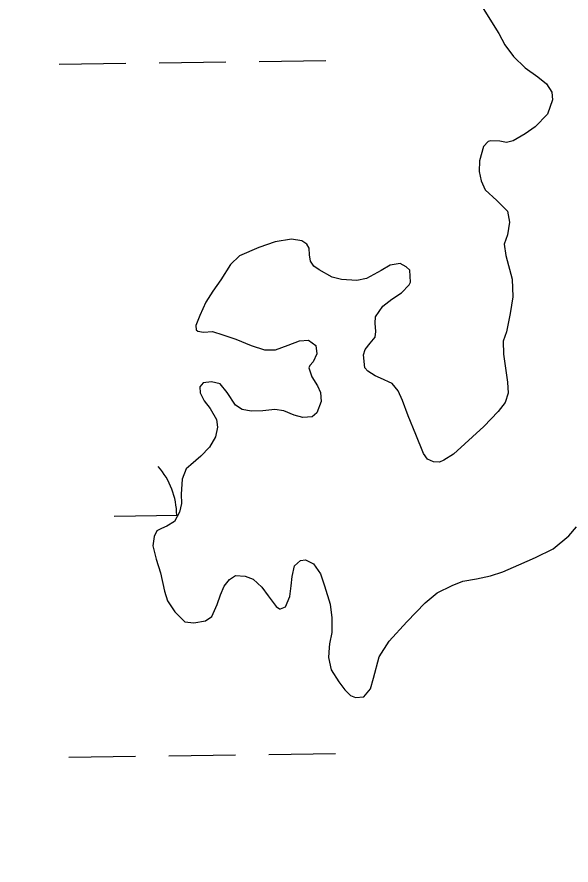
# Model space of a CAD drawing. Extents: x 3767014 to 3805179, y 361544 to 387384.
# Drawn here: x 3786131 to 3786396.8, y 368055.8 to 368462.9 of the extents above; entities that cross this region are included whole.
import ezdxf

# ---------------------------------------------------------------- set-up
doc = ezdxf.new("R2010")
doc.units = 0
for name, color, linetype in [('V-RIVR-EDGE', 7, 'Continuous'), ('V-TOPO-SHOR', 7, 'Continuous'), ('V-WETL-SWMP', 7, 'Continuous')]:
    doc.layers.add(name, color=color, linetype=linetype)

msp = doc.modelspace()

# ---------------------------------------------------------------- linework, layer by layer
at = {"layer": 'V-RIVR-EDGE'}
msp.add_spline([(3785266.865, 377529.211), (3785342.8, 377494.248), (3785391.258, 377467.439), (3785439.72, 377442.249), (3785475.246, 377418.707), (3785525.316, 377389.469), (3785575.383, 377359.422), (3785621.413, 377331.811), (3785722.351, 377269.288), (3785796.661, 377231.094), (3785852.385, 377199.415), (3785928.324, 377166.069), (3785964.678, 377149.804), (3786028.506, 377124.576), (3786060.018, 377113.175), (3786092.316, 377092.068), (3786117.34, 377073.405), (3786135.083, 377053.143), (3786154.458, 377039.347), (3786176.258, 377024.735), (3786206.946, 377006.867), (3786256.211, 376979.248), (3786328.098, 376942.677), (3786374.949, 376919.917), (3786491.265, 376862.208), (3786553.467, 376833.749), (3786619.713, 376805.279), (3786729.589, 376759.718), (3786796.656, 376736.099), (3786845.136, 376718.187), (3786867.767, 376712.469), (3787003.51, 376661.992), (3787089.16, 376631.048), (3787163.496, 376603.367), (3787230.559, 376578.13), (3787257.223, 376568.359), (3787300.044, 376551.27), (3787354.992, 376532.533), (3787409.127, 376512.181), (3787544.074, 376466.558), (3787612.756, 376442.126), (3787657.197, 376425.841), (3787730.724, 376398.162), (3787781.63, 376380.244), (3787834.96, 376361.511), (3787891.524, 376341.961), (3787940, 376322.432), (3787998.976, 376297.215), (3788050.697, 376281.721), (3788117.768, 376259.719), (3788176.757, 376240.164), (3788221.198, 376223.879), (3788259.981, 376209.226), (3788406.252, 376164.383), (3788541.215, 376125.23), (3788606.67, 376104.041), (3788679.39, 376077.173), (3788748.889, 376055.974), (3788871.693, 376005.528), (3788969.454, 375966.467), (3789047.013, 375933.926), (3789119.723, 375903.014), (3789155.253, 375881.09), (3789182.716, 375867.274), (3789214.225, 375854.256), (3789257.04, 375834.74), (3789281.286, 375828.21), (3789303.105, 375821.686), (3789328.955, 375809.491), (3789367.724, 375789.177), (3789414.577, 375767.225), (3789468.708, 375745.255), (3789509.105, 375728.981), (3789555.157, 375710.266), (3789585.849, 375694.015), (3789620.578, 375675.328), (3789681.97, 375646.062), (3789753.859, 375610.3), (3789792.633, 375591.603), (3789842.712, 375566.408), (3789897.64, 375539.584), (3789938.019, 375516.03), (3789968.727, 375506.25), (3790004.289, 375497.265), (3790030.972, 375494.773), (3790047.128, 375487.455), (3790077.007, 375469.589), (3790124.633, 375433.077), (3790192.442, 375382.768), (3790252.165, 375332.478), (3790290.91, 375302.459), (3790337.741, 375271.611), (3790406.357, 375220.491), (3790469.329, 375175.855), (3790570.248, 375106.054), (3790647.751, 375050.868), (3790691.367, 375028.115), (3790744.667, 374997.251), (3790806.838, 374955.852), (3790873.863, 374915.249), (3790932, 374877.903), (3791002.231, 374825.97), (3791052.265, 374782.175), (3791082.927, 374753.793), (3791131.331, 374705.149), (3791170.05, 374664.616), (3791192.631, 374638.681), (3791220.891, 374620.01), (3791288.67, 374557.569), (3791322.577, 374533.223), (3791362.944, 374504.817), (3791396.042, 374480.473), (3791434.785, 374449.645), (3791482.407, 374411.517), (3791534.052, 374365.291), (3791646.192, 374254.216), (3791707.514, 374196.644), (3791738.968, 374161.791), (3791773.65, 374123.694), (3791803.497, 374092.888), (3791829.321, 374070.18), (3791830.912, 374059.662), (3791837.316, 374032.958), (3791849.409, 374017.562), (3791884.123, 373992.405), (3791930.977, 373971.262), (3791954.393, 373955.838), (3791993.134, 373924.202), (3792026.979, 373874.785), (3792047.912, 373836.722), (3792063.186, 373799.482), (3792086.509, 373746.857), (3792112.249, 373690.181), (3792141.261, 373648.864), (3792158.993, 373624.558), (3792177.552, 373607.528), (3792214.702, 373586.409), (3792255.083, 373563.665), (3792301.119, 373538.48), (3792346.34, 373510.871), (3792382.671, 373485.71), (3792422.225, 373455.689), (3792479.537, 373411.875), (3792548.144, 373356.711), (3792619.168, 373298.307), (3792672.431, 373252.077), (3792709.534, 373212.357), (3792750.656, 373162.113), (3792839.385, 373068.08), (3792888.572, 373008.92), (3792945.027, 372945.699), (3792999.062, 372884.91), (3793053.898, 372820.884), (3793149.89, 372720.363), (3793208.761, 372653.092), (3793261.195, 372598.777), (3793315.232, 372538.796), (3793358.792, 372493.399), (3793409.592, 372432.618), (3793462.809, 372367.787), (3793498.283, 372323.219), (3793536.997, 372280.26), (3793578.124, 372232.443), (3793604.724, 372196.792), (3793668.438, 372125.466), (3793703.128, 372090.604), (3793760.41, 372034.66), (3793806.384, 371984.404), (3793839.438, 371942.268), (3793939.427, 371823.136), (3793981.333, 371763.186), (3794029.674, 371688.662), (3794050.609, 371651.408), (3794073.177, 371620.62), (3794178.796, 371488.535), (3794237.625, 371404.28), (3794268.243, 371358.106), (3794301.293, 371314.353), (3794332.724, 371269.794), (3794395.613, 371192), (3794429.476, 371149.862), (3794472.201, 371093.953), (3794523.788, 371024.274), (3794601.175, 370922.181), (3794640.679, 370871.942), (3794687.421, 370805.509), (3794733.389, 370752.828), (3794829.339, 370635.323), (3794895.463, 370557.521), (3794959.948, 370470.826), (3795013.158, 370403.569), (3795070.394, 370329.023), (3795159.854, 370203.448), (3795225.98, 370126.454), (3795296.13, 370041.363), (3795379.18, 369940.065), (3795459.001, 369841.201), (3795508.163, 369772.337), (3795554.103, 369708.333), (3795661.315, 369566.538), (3795715.338, 369500.897), (3795762.105, 369444.169), (3795798.366, 369390.703), (3795915.247, 369234.327), (3795963.601, 369165.465), (3796028.082, 369077.153), (3796043.387, 369052.853), (3796054.672, 369037.459), (3796077.242, 369007.48), (3796148.213, 368927.239), (3796183.677, 368878.627), (3796226.382, 368814.631), (3796275.531, 368740.105), (3796314.222, 368688.25), (3796353.714, 368633.158), (3796401.268, 368567.533), (3796456.873, 368487.33), (3796513.292, 368409.551), (3796545.533, 368365.8), (3796626.113, 368246.716), (3796670.449, 368188.377), (3796704.298, 368140.578), (3796751.041, 368074.145), (3796787.308, 368023.105), (3796838.907, 367958.278), (3796844.528, 367942.09), (3796845.295, 367925.104), (3796846.094, 367921.059), (3796852.559, 367919.425), (3796863.071, 367918.59), (3796875.166, 367904.003), (3796903.398, 367874.01), (3796931.629, 367844.017), (3796952.579, 367812.424), (3796982.392, 367767.87), (3797007.371, 367730.606), (3797037.194, 367690.095), (3797062.185, 367657.684), (3797075.869, 367631.77), (3797095.223, 367609.078), (3797126.665, 367569.372), (3797156.484, 367527.244), (3797212.099, 367451.085), (3797254.808, 367388.706), (3797302.183, 367327.228)], degree=3, dxfattribs=at)
at = {"layer": 'V-TOPO-SHOR'}
for points in [[(3786352.271, 368470.799), (3786362.185, 368454.942), (3786365.069, 368449.514), (3786369.232, 368443.923), (3786374.766, 368438.463), (3786380.865, 368434.097), (3786384.971, 368430.763), (3786387.523, 368426.8), (3786387.91, 368423.079), (3786385.428, 368416.243), (3786379.591, 368410.109), (3786374.762, 368406.848), (3786369.054, 368403.369), (3786365.835, 368402.603), (3786362.677, 368403.211), (3786358.058, 368403.391), (3786356.985, 368403.072), (3786354.788, 368400.659), (3786352.898, 368393.741), (3786352.629, 368388.629), (3786353.625, 368384.136), (3786355.498, 368379.864), (3786361.12, 368374.797), (3786366.255, 368369.72), (3786367.27, 368364.346), (3786366.24, 368358.331), (3786364.684, 368353.776), (3786365.407, 368348.394), (3786368.532, 368337.083), (3786368.841, 368328.549), (3786367.565, 368320.564), (3786365.722, 368311.682), (3786364.162, 368307.324), (3786364.319, 368300.946), (3786364.891, 368297.721), (3786366.318, 368287.544), (3786366.644, 368282.348), (3786365.186, 368277.796), (3786361.757, 368273.491), (3786354.964, 368266.351), (3786340.37, 368252.933), (3786335.725, 368250.166), (3786333.591, 368249.132), (3786330.74, 368249.259), (3786327.959, 368250.563), (3786325.929, 368253.263), (3786322.266, 368262.499), (3786318.706, 368271.445), (3786315.872, 368278.836), (3786313.795, 368283.399), (3786310.959, 368286.963), (3786305.398, 368289.475), (3786302.719, 368290.587), (3786299.228, 368292.859), (3786297.812, 368294.493), (3786297.167, 368300.76), (3786297.991, 368303.236), (3786300.467, 368306.341), (3786302.75, 368309.245), (3786303.078, 368311.903), (3786302.785, 368315.823), (3786302.904, 368318.967), (3786306.508, 368324.064), (3786310.746, 368327.408), (3786315.483, 368330.374), (3786319.118, 368334.292), (3786319.773, 368335.584), (3786319.435, 368341.269), (3786317.627, 368342.994), (3786314.741, 368344.493), (3786310.049, 368343.69), (3786305.693, 368341.128), (3786298.621, 368337.321), (3786294.028, 368336.422), (3786286.655, 368336.827), (3786282.207, 368337.995), (3786275.936, 368341.472), (3786273.439, 368343.178), (3786271.809, 368345.593), (3786271.338, 368348.722), (3786271.066, 368351.857), (3786269.937, 368353.795), (3786267.639, 368355.407), (3786262.712, 368356.169), (3786254.786, 368354.991)], [(3786254.786, 368354.991), (3786247.002, 368352.245), (3786237.673, 368348.284), (3786233.36, 368344.055), (3786228.83, 368336.676), (3786224.936, 368331.277), (3786221.535, 368325.893), (3786218.645, 368319.636), (3786216.802, 368314.778), (3786216.853, 368312.718), (3786217.656, 368312.051), (3786220.417, 368311.53), (3786224.73, 368311.833), (3786229.776, 368310.289), (3786235.914, 368308.182), (3786243.352, 368305.126), (3786249.785, 368303.125), (3786254.989, 368303.154), (3786261.121, 368305.27), (3786266.468, 368307.463), (3786270.879, 368307.672), (3786274.279, 368305.202), (3786274.871, 368301.094), (3786273.001, 368297.315), (3786271.471, 368295.609), (3786270.912, 368294.417), (3786272.393, 368290.135), (3786275.053, 368285.781), (3786276.603, 368282.678), (3786276.909, 368278.267), (3786274.881, 368272.915), (3786272.575, 368270.894), (3786268.065, 368270.587), (3786263.914, 368271.662), (3786258.954, 368273.798), (3786254.716, 368274.382), (3786248.937, 368273.845), (3786243.346, 368273.61), (3786239.004, 368274.484), (3786235.811, 368276.565), (3786231.734, 368282.649), (3786228.492, 368286.692), (3786224.343, 368287.769), (3786220.328, 368287.278), (3786218.708, 368285.273), (3786218.778, 368282.428), (3786220.74, 368278.549), (3786223.677, 368274.99), (3786226.655, 368269.661), (3786227.136, 368266.04), (3786226.173, 368261.305), (3786223.351, 368256.326), (3786219.235, 368252.101), (3786214.426, 368247.956), (3786212.12, 368245.937), (3786210.179, 368241.077), (3786209.769, 368233.801), (3786209.877, 368229.385), (3786208.999, 368225.24), (3786206.56, 368220.665), (3786202.785, 368218.412), (3786200.26, 368217.267), (3786198.126, 368216.235), (3786196.821, 368213.452), (3786196.146, 368209.018), (3786197.778, 368202.579), (3786199.803, 368196.05), (3786201.69, 368187.26), (3786203.181, 368182.584), (3786206.65, 368177.27), (3786211.477, 368172.578), (3786215.811, 368172.096), (3786221.383, 368173.02), (3786224.375, 368175.056), (3786226.982, 368180.815), (3786228.539, 368185.468), (3786230.3, 368189.635), (3786232.971, 368192.843), (3786235.869, 368194.78), (3786240.489, 368194.501), (3786244.259, 368192.927), (3786248.38, 368189.101), (3786251.526, 368184.956), (3786255.282, 368179.942), (3786256.879, 368178.804), (3786257.371, 368178.818), (3786259.802, 368179.76), (3786261.841, 368184.622), (3786262.501, 368189.744), (3786262.978, 368194.272), (3786264.031, 368199.402), (3786267.009, 368202.03), (3786269.36, 368202.284), (3786273.236, 368200.318), (3786276.495, 368195.587), (3786278.506, 368189.746), (3786281.175, 368181.075), (3786282.022, 368174.515), (3786282.004, 368167.347), (3786280.861, 368161.92), (3786280.808, 368160.152)], [(3786280.808, 368160.152), (3786280.337, 368155.329), (3786281.758, 368149.472), (3786285.432, 368143.77), (3786288.277, 368139.914), (3786290.995, 368137.231), (3786293.377, 368136.211), (3786297.395, 368136.506), (3786300.54, 368140.315), (3786301.984, 368145.456), (3786304.774, 368155.737), (3786309.496, 368163.315), (3786318.008, 368172.461), (3786326.814, 368181.611), (3786332.59, 368186.369), (3786339.667, 368189.979), (3786344.919, 368191.974), (3786351.468, 368193.119), (3786358.11, 368194.559), (3786364.051, 368196.572), (3786371.725, 368199.902), (3786379.788, 368203.343), (3786388.127, 368207.574), (3786395.633, 368213.749), (3786399.455, 368218.064)]]:
    msp.add_lwpolyline(points, dxfattribs=at)
at = {"layer": 'V-WETL-SWMP'}
for p, q in [((3786352.27, 368470.799), (3786362.185, 368454.942)), ((3786362.185, 368454.942), (3786365.068, 368449.514)), ((3786365.068, 368449.514), (3786369.232, 368443.923)), ((3786369.232, 368443.923), (3786374.767, 368438.463)), ((3786151.154, 368440.214), (3786183.151, 368440.658)), ((3786199.149, 368440.88), (3786231.146, 368441.325)), ((3786247.144, 368441.547), (3786279.141, 368441.992)), ((3786374.767, 368438.463), (3786380.864, 368434.097)), ((3786380.864, 368434.097), (3786384.972, 368430.762)), ((3786384.972, 368430.762), (3786387.524, 368426.8)), ((3786387.524, 368426.8), (3786387.91, 368423.078)), ((3786387.91, 368423.078), (3786385.428, 368416.243)), ((3786385.428, 368416.243), (3786379.591, 368410.109)), ((3786374.762, 368406.848), (3786369.055, 368403.369)), ((3786379.591, 368410.109), (3786374.762, 368406.848)), ((3786356.986, 368403.071), (3786354.788, 368400.66)), ((3786358.058, 368403.392), (3786356.986, 368403.071)), ((3786362.677, 368403.211), (3786358.058, 368403.392)), ((3786365.834, 368402.602), (3786362.677, 368403.211)), ((3786369.055, 368403.369), (3786365.834, 368402.602)), ((3786354.788, 368400.66), (3786352.897, 368393.741)), ((3786352.897, 368393.741), (3786352.63, 368388.629)), ((3786352.63, 368388.629), (3786353.625, 368384.137)), ((3786353.625, 368384.137), (3786355.498, 368379.863)), ((3786355.498, 368379.863), (3786361.121, 368374.798)), ((3786361.121, 368374.798), (3786366.254, 368369.721)), ((3786366.254, 368369.721), (3786367.27, 368364.346)), ((3786367.27, 368364.346), (3786366.24, 368358.332)), ((3786366.24, 368358.332), (3786364.684, 368353.777)), ((3786254.787, 368354.99), (3786247.001, 368352.245)), ((3786262.711, 368356.168), (3786254.787, 368354.99)), ((3786267.639, 368355.406), (3786262.711, 368356.168)), ((3786269.937, 368353.794), (3786267.639, 368355.406)), ((3786271.065, 368351.858), (3786269.937, 368353.794)), ((3786364.684, 368353.777), (3786365.406, 368348.395)), ((3786247.001, 368352.245), (3786237.673, 368348.284)), ((3786271.339, 368348.723), (3786271.065, 368351.858)), ((3786237.673, 368348.284), (3786233.359, 368344.054)), ((3786271.809, 368345.592), (3786271.339, 368348.723)), ((3786273.439, 368343.178), (3786271.809, 368345.592)), ((3786365.406, 368348.395), (3786368.532, 368337.083)), ((3786233.359, 368344.054), (3786228.829, 368336.676)), ((3786275.936, 368341.473), (3786273.439, 368343.178)), ((3786282.207, 368337.995), (3786275.936, 368341.473)), ((3786305.694, 368341.127), (3786298.621, 368337.32)), ((3786310.049, 368343.69), (3786305.694, 368341.127)), ((3786314.742, 368344.493), (3786310.049, 368343.69)), ((3786317.626, 368342.993), (3786314.742, 368344.493)), ((3786319.436, 368341.27), (3786317.626, 368342.993)), ((3786319.773, 368335.584), (3786319.436, 368341.27)), ((3786286.654, 368336.828), (3786282.207, 368337.995)), ((3786298.621, 368337.32), (3786294.028, 368336.421)), ((3786368.532, 368337.083), (3786368.841, 368328.549)), ((3786228.829, 368336.676), (3786224.937, 368331.278)), ((3786294.028, 368336.421), (3786286.654, 368336.828)), ((3786315.483, 368330.373), (3786319.117, 368334.292)), ((3786319.117, 368334.292), (3786319.773, 368335.584)), ((3786224.937, 368331.278), (3786221.535, 368325.893)), ((3786310.745, 368327.408), (3786315.483, 368330.373)), ((3786221.535, 368325.893), (3786218.646, 368319.636)), ((3786306.508, 368324.064), (3786310.745, 368327.408)), ((3786368.841, 368328.549), (3786367.566, 368320.564)), ((3786302.903, 368318.967), (3786306.508, 368324.064)), ((3786367.566, 368320.564), (3786365.723, 368311.682)), ((3786218.646, 368319.636), (3786216.802, 368314.779)), ((3786302.784, 368315.823), (3786302.903, 368318.967)), ((3786216.802, 368314.779), (3786216.853, 368312.719)), ((3786216.853, 368312.719), (3786217.655, 368312.051)), ((3786303.077, 368311.903), (3786302.784, 368315.823)), ((3786217.655, 368312.051), (3786220.417, 368311.53)), ((3786220.417, 368311.53), (3786224.729, 368311.833)), ((3786224.729, 368311.833), (3786229.775, 368310.289)), ((3786229.775, 368310.289), (3786235.914, 368308.182)), ((3786300.466, 368306.34), (3786302.75, 368309.244)), ((3786302.75, 368309.244), (3786303.077, 368311.903)), ((3786365.723, 368311.682), (3786364.162, 368307.324)), ((3786235.914, 368308.182), (3786243.353, 368305.126)), ((3786243.353, 368305.126), (3786249.785, 368303.125)), ((3786254.988, 368303.155), (3786261.121, 368305.27)), ((3786261.121, 368305.27), (3786266.467, 368307.464)), ((3786266.467, 368307.464), (3786270.88, 368307.671)), ((3786270.88, 368307.671), (3786274.279, 368305.202)), ((3786274.279, 368305.202), (3786274.871, 368301.093)), ((3786297.99, 368303.235), (3786300.466, 368306.34)), ((3786364.162, 368307.324), (3786364.319, 368300.946)), ((3786249.785, 368303.125), (3786254.988, 368303.155)), ((3786274.871, 368301.093), (3786273.001, 368297.316)), ((3786297.167, 368300.76), (3786297.99, 368303.235)), ((3786297.813, 368294.492), (3786297.167, 368300.76)), ((3786364.319, 368300.946), (3786364.89, 368297.72)), ((3786273.001, 368297.316), (3786271.472, 368295.609)), ((3786364.89, 368297.72), (3786366.319, 368287.544)), ((3786271.472, 368295.609), (3786270.913, 368294.417)), ((3786270.913, 368294.417), (3786272.393, 368290.134)), ((3786299.228, 368292.858), (3786297.813, 368294.492)), ((3786302.72, 368290.588), (3786299.228, 368292.858)), ((3786272.393, 368290.134), (3786275.053, 368285.781)), ((3786305.399, 368289.476), (3786302.72, 368290.588)), ((3786310.959, 368286.963), (3786305.399, 368289.476)), ((3786220.329, 368287.277), (3786218.709, 368285.273)), ((3786218.709, 368285.273), (3786218.779, 368282.428)), ((3786224.342, 368287.769), (3786220.329, 368287.277)), ((3786228.492, 368286.693), (3786224.342, 368287.769)), ((3786231.734, 368282.65), (3786228.492, 368286.693)), ((3786275.053, 368285.781), (3786276.603, 368282.678)), ((3786313.796, 368283.4), (3786310.959, 368286.963)), ((3786366.319, 368287.544), (3786366.644, 368282.349)), ((3786218.779, 368282.428), (3786220.741, 368278.549)), ((3786235.811, 368276.565), (3786231.734, 368282.65)), ((3786276.603, 368282.678), (3786276.908, 368278.267)), ((3786315.872, 368278.837), (3786313.796, 368283.4)), ((3786366.644, 368282.349), (3786365.186, 368277.796)), ((3786220.741, 368278.549), (3786223.676, 368274.989)), ((3786239.005, 368274.484), (3786235.811, 368276.565)), ((3786276.908, 368278.267), (3786274.88, 368272.915)), ((3786318.706, 368271.445), (3786315.872, 368278.837)), ((3786365.186, 368277.796), (3786361.757, 368273.49)), ((3786223.676, 368274.989), (3786226.655, 368269.662)), ((3786243.346, 368273.609), (3786239.005, 368274.484)), ((3786248.937, 368273.845), (3786243.346, 368273.609)), ((3786254.716, 368274.381), (3786248.937, 368273.845)), ((3786258.953, 368273.798), (3786254.716, 368274.381)), ((3786263.915, 368271.662), (3786258.953, 368273.798)), ((3786274.88, 368272.915), (3786272.574, 368270.894)), ((3786361.757, 368273.49), (3786354.963, 368266.351)), ((3786226.655, 368269.662), (3786227.137, 368266.041)), ((3786268.065, 368270.587), (3786263.915, 368271.662)), ((3786272.574, 368270.894), (3786268.065, 368270.587)), ((3786322.265, 368262.5), (3786318.706, 368271.445)), ((3786227.137, 368266.041), (3786226.174, 368261.305)), ((3786354.963, 368266.351), (3786340.37, 368252.932)), ((3786226.174, 368261.305), (3786223.351, 368256.326)), ((3786325.929, 368253.263), (3786322.265, 368262.5)), ((3786223.351, 368256.326), (3786219.234, 368252.101)), ((3786219.234, 368252.101), (3786214.427, 368247.956)), ((3786327.96, 368250.564), (3786325.929, 368253.263)), ((3786340.37, 368252.932), (3786335.726, 368250.167)), ((3786214.427, 368247.956), (3786212.12, 368245.936)), ((3786330.741, 368249.258), (3786327.96, 368250.564)), ((3786333.591, 368249.132), (3786330.741, 368249.258)), ((3786335.726, 368250.167), (3786333.591, 368249.132)), ((3786212.12, 368245.936), (3786210.179, 368241.077)), ((3786210.179, 368241.077), (3786209.769, 368233.801)), ((3786209.769, 368233.801), (3786209.878, 368229.386)), ((3786209.878, 368229.386), (3786208.999, 368225.24)), ((3786177.577, 368223.317), (3786208.2, 368223.742)), ((3786208.999, 368225.24), (3786206.559, 368220.664)), ((3786206.559, 368220.664), (3786202.786, 368218.411)), ((3786198.127, 368216.234), (3786196.821, 368213.452)), ((3786200.261, 368217.268), (3786198.127, 368216.234)), ((3786202.786, 368218.411), (3786200.261, 368217.268)), ((3786395.633, 368213.748), (3786399.454, 368218.064)), ((3786196.821, 368213.452), (3786196.145, 368209.017)), ((3786388.127, 368207.573), (3786395.633, 368213.748)), ((3786196.145, 368209.017), (3786197.777, 368202.578)), ((3786379.788, 368203.342), (3786388.127, 368207.573)), ((3786197.777, 368202.578), (3786199.803, 368196.05)), ((3786371.724, 368199.903), (3786379.788, 368203.342)), ((3786262.979, 368194.272), (3786264.03, 368199.403)), ((3786264.03, 368199.403), (3786267.009, 368202.029)), ((3786267.009, 368202.029), (3786269.359, 368202.284)), ((3786269.359, 368202.284), (3786273.237, 368200.318)), ((3786273.237, 368200.318), (3786276.495, 368195.587)), ((3786364.05, 368196.571), (3786371.724, 368199.903)), ((3786199.803, 368196.05), (3786201.689, 368187.26)), ((3786232.97, 368192.843), (3786235.868, 368194.78)), ((3786235.868, 368194.78), (3786240.489, 368194.502)), ((3786240.489, 368194.502), (3786244.259, 368192.926)), ((3786276.495, 368195.587), (3786278.505, 368189.746)), ((3786351.469, 368193.119), (3786358.11, 368194.559)), ((3786358.11, 368194.559), (3786364.05, 368196.571)), ((3786230.3, 368189.635), (3786232.97, 368192.843)), ((3786244.259, 368192.926), (3786248.379, 368189.1)), ((3786262.501, 368189.743), (3786262.979, 368194.272)), ((3786339.667, 368189.98), (3786344.919, 368191.975)), ((3786344.919, 368191.975), (3786351.469, 368193.119)), ((3786201.689, 368187.26), (3786203.18, 368182.584)), ((3786228.538, 368185.468), (3786230.3, 368189.635)), ((3786248.379, 368189.1), (3786251.525, 368184.956)), ((3786261.842, 368184.622), (3786262.501, 368189.743)), ((3786278.505, 368189.746), (3786281.174, 368181.074)), ((3786326.815, 368181.612), (3786332.589, 368186.369)), ((3786332.589, 368186.369), (3786339.667, 368189.98)), ((3786203.18, 368182.584), (3786206.649, 368177.269)), ((3786226.983, 368180.815), (3786228.538, 368185.468)), ((3786251.525, 368184.956), (3786255.281, 368179.943)), ((3786259.802, 368179.76), (3786261.842, 368184.622)), ((3786224.376, 368175.056), (3786226.983, 368180.815)), ((3786255.281, 368179.943), (3786256.88, 368178.804)), ((3786256.88, 368178.804), (3786257.371, 368178.817)), ((3786257.371, 368178.817), (3786259.802, 368179.76)), ((3786281.174, 368181.074), (3786282.023, 368174.516)), ((3786318.008, 368172.46), (3786326.815, 368181.612)), ((3786206.649, 368177.269), (3786211.478, 368172.578)), ((3786221.383, 368173.019), (3786224.376, 368175.056)), ((3786282.023, 368174.516), (3786282.004, 368167.348)), ((3786211.478, 368172.578), (3786215.81, 368172.096)), ((3786215.81, 368172.096), (3786221.383, 368173.019)), ((3786309.496, 368163.315), (3786318.008, 368172.46)), ((3786282.004, 368167.348), (3786280.861, 368161.92)), ((3786280.861, 368161.92), (3786280.807, 368160.152)), ((3786304.774, 368155.736), (3786309.496, 368163.315)), ((3786280.807, 368160.152), (3786280.337, 368155.329)), ((3786280.337, 368155.329), (3786281.758, 368149.473)), ((3786301.984, 368145.456), (3786304.774, 368155.736)), ((3786281.758, 368149.473), (3786285.433, 368143.771)), ((3786285.433, 368143.771), (3786288.278, 368139.914)), ((3786300.54, 368140.315), (3786301.984, 368145.456)), ((3786288.278, 368139.914), (3786290.995, 368137.232)), ((3786297.394, 368136.507), (3786300.54, 368140.315)), ((3786290.995, 368137.232), (3786293.376, 368136.211)), ((3786293.376, 368136.211), (3786297.394, 368136.507)), ((3786251.765, 368108.904), (3786283.762, 368109.349)), ((3786155.774, 368107.571), (3786187.771, 368108.015)), ((3786203.77, 368108.238), (3786235.767, 368108.682))]:
    msp.add_line(p, q, dxfattribs=at)
msp.add_arc((3786172.328, 368223.719), 35.246, 0.02404, 41.5677, dxfattribs=at)

doc.saveas('drawing.dxf')
